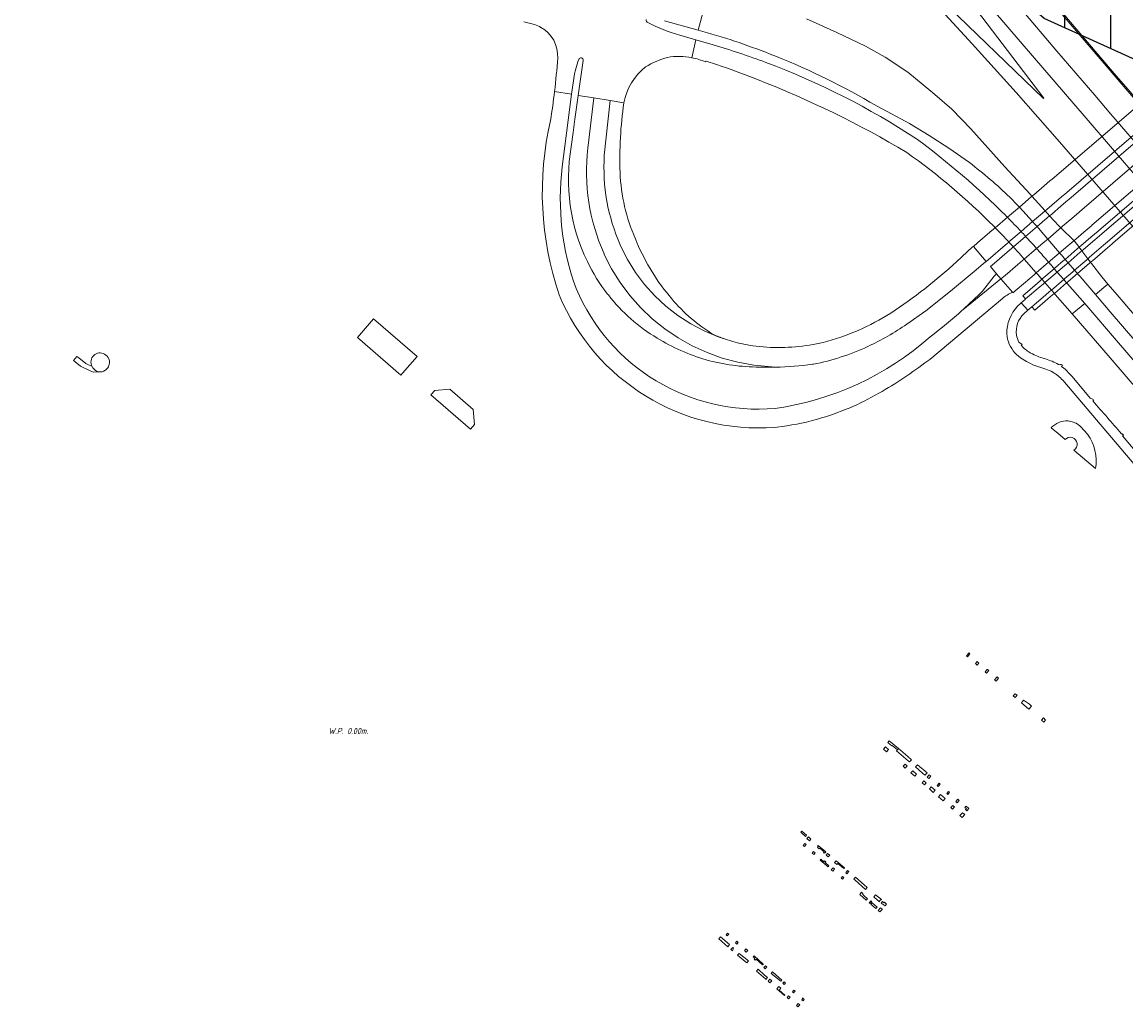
# Model space of a CAD drawing. Extents: x 148869 to 161638, y 453607 to 469810.
# Tile 749 of 1056: x 155625 to 156104, y 466920 to 467348. Entities that reach past the tile are written whole.
import ezdxf

# ---------------------------------------------------------------- set-up
doc = ezdxf.new("R2010")
doc.units = 0
doc.layers.add('2022', color=10, linetype='CONTINUOUS')
doc.layers.add('2022 hatch', color=10, linetype='CONTINUOUS')
for name, color, linetype, lineweight in [('B-OI-RI-T35', 3, 'CONTINUOUS', 35), ('B-RO-VH-VERHARDING_ASFALT-GV', 251, 'CONTINUOUS', 18), ('B-RO-VH-VERHARDING_GESLOTEN-GV', 251, 'CONTINUOUS', 18), ('B-RO-VH-VERHARDING_OPEN-GV', 251, 'CONTINUOUS', 18), ('B-RO-VH-VERHARDING_SIERBESTRATING-GV', 251, 'CONTINUOUS', 18), ('B-RO-VH-VERHARDING_TEGEL_RUBBER-GV', 251, 'CONTINUOUS', 18)]:
    doc.layers.add(name, color=color, linetype=linetype, lineweight=lineweight)
doc.styles.add('NLCS-ISO-M750-T35_CURSIEF', font='NLCS-ISO.ttf', dxfattribs={"oblique": 15, "height": 2.625})

msp = doc.modelspace()

# ---------------------------------------------------------------- hatches: boundary and pattern name
at = {"layer": '2022 hatch'}
h = msp.add_hatch(dxfattribs=at)
h.set_pattern_fill('ANSI31', color=256, scale=19.992, angle=45)
h.set_pattern_definition([(90, (0, 0), (-19.992, 0), [])])
h.paths.add_polyline_path([(158379.84, 467996.89), (158366.84, 468022.67), (158189.84, 468166.16), (157828.17, 468458.42), (157739.22, 468518.82), (157641.11, 468619.81), (157530.39, 468683.16), (157482.59, 468721.96), (157387.79, 468799.09), (157358.04, 468834.15), (157275.29, 468902.27), (157210.79, 468954.43), (157194.02, 469053.71), (156902.95, 469077.05), (156826.8, 468954.1), (156792.27, 468881.17), (156787.74, 468869.52), (156766.12, 468853.14), (156708.66, 468812.18), (156684.68, 468714.31), (156691.12, 468637.35), (156646.96, 468557.82), (156546.37, 468484.25), (156540.57, 468402.6), (156240.02, 468051.1), (156133.15, 468060.94), (155534.46, 467899.58), (155877.43, 467514.28), (156068.55, 467349.02), (156564.13, 467124.76), (157053.01, 467402.65), (157255.96, 467459.7), (157295.2, 467601.79), (157494.95, 467833.47), (157733.53, 467653.62), (157958.73, 467372.41), (158076.05, 467263.89), (158097.91, 467222.3), (158172.49, 467148.19), (158328.77, 467127.74), (158565.83, 467340.97), (158654.01, 467555.95), (158521.87, 467664.49), (158523.64, 467683.01), (158588.43, 467828.66)])

# ---------------------------------------------------------------- linework, layer by layer
at = {"layer": '2022', "flags": 128}
msp.add_lwpolyline([(157494.95, 467833.47), (157295.2, 467601.79), (157255.96, 467459.7), (157053.01, 467402.65), (156564.13, 467124.76), (156068.55, 467349.02), (155877.43, 467514.28), (155534.46, 467899.58), (156133.15, 468060.94)], dxfattribs=at)
at = {"layer": 'B-RO-VH-VERHARDING_ASFALT-GV', "flags": 128}
for points in [[(155903.67, 467348.05), (155918.4, 467344.04), (155923.59, 467363.58), (155919.61, 467364.78), (155913.02, 467366.76)], [(155923.59, 467363.58), (155918.4, 467344.04)], [(156053.72, 467271.42), (156056.97, 467268.07), (156056.99, 467268.04), (156057.8, 467267.18), (156063.58, 467260.87), (156064.54, 467259.8), (156065.48, 467258.7), (156067.55, 467256.29), (156070.1, 467253.31), (156075.29, 467247.27), (156076.02, 467246.41), (156076.04, 467246.39), (156077.26, 467244.96), (156077.3, 467244.92), (156077.68, 467244.47), (156078.93, 467243.01), (156081.73, 467239.75), (156082.99, 467238.28), (156083.28, 467237.95), (156083.37, 467237.85), (156084.2, 467236.97), (156090.84, 467229.25), (156096.23, 467233.77), (156093.58, 467236.85), (156089.08, 467242.75), (156088.73, 467243.21), (156087.56, 467244.75), (156084.96, 467248.16), (156083.78, 467249.71), (156083.42, 467250.18), (156082.23, 467251.73), (156081.55, 467252.62), (156081.48, 467252.73), (156075.77, 467258.17), (156075.04, 467258.87), (156075.03, 467258.87), (156072.89, 467261.25), (156070.95, 467263.39), (156069.02, 467265.53), (156063.26, 467271.85), (156062.45, 467272.74), (156051.51, 467284.63), (156036.73, 467301.14), (156028.46, 467309.67), (156020.12, 467316.91), (156019.41, 467317.52), (156009.33, 467325.71), (155999.5, 467332.26), (155990.97, 467337.08), (155978.56, 467342.95), (155965.37, 467348.98)], [(155915.62, 467332.05), (155917.32, 467339.75), (155910.32, 467341.84)], [(155924.8, 467337.63), (155917.32, 467339.75), (155915.62, 467332.05)], [(155868.42, 467330.79), (155866.24, 467315.69), (155873.07, 467314.59), (155880.14, 467313.44), (155886.06, 467312.48)], [(155921.58, 467330.2), (155921.7, 467330.48), (155921.76, 467330.61), (155926.32, 467329.09), (155928.72, 467328.27)], [(155855.98, 467317.3), (155863.39, 467316.2), (155864.29, 467322.97)], [(155859.33, 467284.64), (155860.4, 467293.61), (155863.39, 467316.2), (155855.98, 467317.3)], [(155870.49, 467292.75), (155873.07, 467314.59), (155866.24, 467315.69), (155864.74, 467305.32), (155864.02, 467299.59), (155863.23, 467293.29)], [(155877.6, 467289.64), (155880.14, 467313.44), (155873.07, 467314.59), (155870.49, 467292.75)], [(156116.29, 467317.25), (156072.04, 467279.37), (156071.1, 467278.56), (156068.63, 467276.45), (156064.02, 467272.5), (156063.26, 467271.85), (156061.63, 467270.45), (156057.81, 467267.18), (156057.8, 467267.18), (156052.62, 467262.74), (156052.61, 467262.73), (156047.31, 467258.2), (156047.3, 467258.18), (156046.54, 467257.53), (156045.04, 467256.25), (156039.66, 467251.64), (156037.82, 467250.05), (156043.42, 467243.6), (156045.22, 467245.15), (156050.63, 467249.79), (156052.46, 467251.35), (156053.22, 467252), (156053.24, 467252.02), (156058.56, 467256.58), (156058.57, 467256.58), (156063.58, 467260.87), (156063.58, 467260.88), (156067.83, 467264.52), (156069.01, 467265.52), (156069.02, 467265.53), (156069.77, 467266.17), (156074.12, 467269.9), (156076.95, 467272.31), (156077.34, 467272.65), (156121.89, 467310.8)], [(155886.06, 467312.48), (155880.14, 467313.44), (155877.6, 467289.64)], [(155992.88, 467312.79), (155996.39, 467310.83), (156010.09, 467303.48), (156018.7, 467298.31), (156027.21, 467292.83), (156036.11, 467286.49)], [(156123.77, 467308.64), (156079.24, 467270.49), (156078.91, 467270.21), (156075.97, 467267.69), (156071.7, 467264.03), (156070.95, 467263.39), (156070.94, 467263.38), (156069.92, 467262.5), (156065.48, 467258.7), (156060.54, 467254.47), (156060.53, 467254.47), (156055.2, 467249.9), (156055.18, 467249.88), (156054.42, 467249.23), (156052.52, 467247.6), (156047, 467242.88), (156045.3, 467241.44), (156047.91, 467238.23), (156049.82, 467236.02), (156051.66, 467237.52), (156057.16, 467242.23), (156059.16, 467243.94), (156059.92, 467244.59), (156065.3, 467249.2), (156065.3, 467249.2), (156066.98, 467250.64), (156068.18, 467251.67), (156070.1, 467253.31), (156074.91, 467257.44), (156075.77, 467258.17), (156076.53, 467258.82), (156080.54, 467262.25), (156083.77, 467265.02), (156083.92, 467265.15), (156128.42, 467303.27)], [(156128.42, 467303.27), (156083.92, 467265.15), (156083.77, 467265.02), (156080.54, 467262.25), (156076.53, 467258.82), (156075.77, 467258.17), (156074.91, 467257.44), (156070.1, 467253.31), (156068.18, 467251.67), (156066.98, 467250.64), (156065.3, 467249.2), (156065.3, 467249.2), (156059.92, 467244.59), (156059.16, 467243.94), (156057.16, 467242.23), (156051.66, 467237.52), (156049.82, 467236.02), (156054.81, 467230.22), (156054.97, 467229.92), (156056.87, 467231.52), (156062.36, 467236.21), (156064.4, 467237.96), (156065.17, 467238.61), (156070.52, 467243.2), (156070.53, 467243.2), (156071.38, 467243.93), (156074.13, 467246.28), (156075.29, 467247.27), (156080.52, 467251.75), (156081.55, 467252.62), (156082.31, 467253.28), (156085.82, 467256.28), (156089.26, 467259.22), (156089.33, 467259.28), (156133.68, 467297.21)], [(156137.35, 467292.94), (156093.74, 467255.66), (156093.64, 467255.58), (156090.57, 467252.96), (156085.72, 467248.81), (156084.96, 467248.16), (156084.22, 467247.53), (156078.93, 467243.01), (156078.23, 467242.41), (156074.68, 467239.37), (156074.26, 467239.01), (156074.22, 467238.98), (156068.86, 467234.4), (156068.1, 467233.75), (156066.68, 467232.53), (156060.53, 467227.28), (156060.33, 467227.11), (156058.66, 467225.64), (156061.48, 467222.35), (156063.28, 467223.92), (156069.1, 467228.92), (156070.95, 467230.51), (156071.71, 467231.16), (156077.05, 467235.74), (156077.11, 467235.79), (156077.51, 467236.13), (156080.98, 467239.11), (156081.73, 467239.75), (156087.04, 467244.31), (156087.56, 467244.75), (156088.32, 467245.41), (156094.38, 467250.6), (156096.99, 467252.85), (156097.11, 467252.95), (156140.07, 467289.8)], [(156136, 467294.48), (156092.12, 467256.86), (156092.03, 467256.78), (156088.84, 467254.05), (156084.54, 467250.36), (156083.78, 467249.71), (156082.94, 467248.99), (156077.68, 467244.47), (156076.86, 467243.77), (156073.52, 467240.91), (156072.98, 467240.45), (156072.95, 467240.42), (156067.6, 467235.83), (156066.85, 467235.18), (156065.61, 467234.12), (156059.3, 467228.71), (156060.53, 467227.28), (156066.68, 467232.53), (156068.1, 467233.75), (156068.86, 467234.4), (156074.22, 467238.98), (156074.26, 467239.01), (156074.68, 467239.37), (156078.23, 467242.41), (156078.93, 467243.01), (156084.22, 467247.53), (156084.96, 467248.16), (156085.72, 467248.81), (156090.57, 467252.96), (156093.64, 467255.58), (156093.74, 467255.66), (156137.35, 467292.94)], [(156140.07, 467289.8), (156097.11, 467252.95), (156096.99, 467252.85), (156094.38, 467250.6), (156088.32, 467245.41), (156087.56, 467244.75), (156087.04, 467244.31), (156081.73, 467239.75), (156080.98, 467239.11), (156077.51, 467236.13), (156077.11, 467235.79), (156077.05, 467235.74), (156071.71, 467231.16), (156070.95, 467230.51), (156069.1, 467228.92), (156063.28, 467223.92), (156064.52, 467222.45), (156070.18, 467227.3), (156072.23, 467229.05), (156072.99, 467229.7), (156078.33, 467234.28), (156078.4, 467234.35), (156078.9, 467234.77), (156082.14, 467237.55), (156082.99, 467238.28), (156088.32, 467242.85), (156088.73, 467243.21), (156089.49, 467243.86), (156096.06, 467249.49), (156098.08, 467251.22), (156098.41, 467251.5), (156098.59, 467251.66), (156141.35, 467288.33)], [(156052.61, 467262.73), (156052.08, 467263.28), (156051.88, 467263.48)], [(156046.67, 467258.85), (156047.31, 467258.2)], [(155884.53, 467250.72), (155884.69, 467250.36), (155887.66, 467244.45), (155891.14, 467238.83), (155895.11, 467233.54), (155899.52, 467228.63), (155904.35, 467224.11), (155909.56, 467220.05), (155915.11, 467216.46), (155920.96, 467213.37), (155927.05, 467210.81), (155929.71, 467209.96)], [(155933.35, 467208.8), (155929.71, 467209.96), (155927.05, 467210.81), (155920.96, 467213.37), (155915.11, 467216.46), (155909.56, 467220.05), (155904.35, 467224.11), (155899.52, 467228.63), (155895.11, 467233.54), (155891.14, 467238.83), (155887.66, 467244.45), (155884.69, 467250.36), (155884.53, 467250.72)], [(156009.01, 467216.34), (156017.15, 467222.14), (156027.97, 467230.62), (156039.05, 467239.99), (156042.27, 467242.62), (156043.42, 467243.6), (156037.82, 467250.05), (156037.45, 467249.9), (156030.57, 467243.43)], [(156057.02, 467247.89), (156057.68, 467247.13), (156059.92, 467244.59)], [(155951.97, 467197.64), (155942.48, 467198.53), (155935.57, 467199.77), (155928.79, 467201.59), (155922.18, 467203.97), (155915.79, 467206.89), (155909.67, 467210.33), (155903.86, 467214.27), (155898.4, 467218.69), (155893.33, 467223.54), (155888.68, 467228.8), (155884.48, 467234.44), (155880.77, 467240.4), (155877.58, 467246.65), (155877.46, 467246.92)], [(155877.46, 467246.92), (155877.58, 467246.65), (155880.77, 467240.4), (155884.48, 467234.44), (155888.68, 467228.8), (155893.33, 467223.54), (155898.4, 467218.69), (155903.86, 467214.27), (155909.67, 467210.33), (155915.79, 467206.89), (155922.18, 467203.97), (155928.79, 467201.59), (155935.57, 467199.77), (155942.48, 467198.53), (155951.97, 467197.64)], [(156059.92, 467244.59), (156065.17, 467238.61), (156065.91, 467237.76), (156065.92, 467237.75), (156067.17, 467236.32), (156067.22, 467236.27), (156067.6, 467235.83), (156068.86, 467234.4), (156071.71, 467231.16), (156072.99, 467229.7), (156073.37, 467229.27), (156080.78, 467220.83), (156086.16, 467225.34), (156078.71, 467233.85), (156078.61, 467233.96), (156078.33, 467234.28), (156077.05, 467235.74), (156074.22, 467238.98), (156072.95, 467240.42), (156072.95, 467240.42), (156072.57, 467240.86), (156072.53, 467240.91), (156071.27, 467242.34), (156071.25, 467242.37), (156070.53, 467243.2), (156070.52, 467243.2), (156069.67, 467244.17)], [(156033.24, 467222.57), (156049.82, 467236.02), (156047.91, 467238.23), (156046.89, 467237.11), (156041.85, 467230.63)], [(156054.81, 467230.22), (156049.82, 467236.02), (156033.24, 467222.57), (156033.03, 467222.4)], [(155879, 467229.33), (155879.38, 467229.05)], [(156018.01, 467200.44), (156018.97, 467201), (156050.45, 467227.49)], [(156059.72, 467220.82), (156061.48, 467222.35), (156058.66, 467225.64), (156058.27, 467225.3)], [(156058.23, 467208.13), (156058.19, 467208.13)], [(156059.49, 467206.2), (156058.55, 467207.17), (156059.02, 467207.59), (156058.73, 467207.77)], [(155655.19, 467197.91), (155652.54, 467199.21), (155649.39, 467201.65), (155648.59, 467202.27), (155647.11, 467200.52), (155647.9, 467199.91), (155650.15, 467198.15), (155654.36, 467196.03), (155655.73, 467195.43), (155658.69, 467195.59)], [(156058.35, 467201.73), (156060.92, 467200.06), (156062.61, 467199.2), (156063.59, 467198.69), (156064.5, 467198.32), (156069.24, 467196.85)], [(155968.02, 467198.92), (155968.38, 467198.96)], [(156077.17, 467197.17), (156076.13, 467197.98), (156076.5, 467198.53), (156076.22, 467198.72), (156076.25, 467198.72), (156076.23, 467198.73)], [(156076.61, 467191.97), (156127.02, 467132.63), (156191.77, 467056.4), (156199.7, 467047.06)], [(156088.58, 467184.24), (156080.68, 467193.57)], [(156089.7, 467182.99), (156090.12, 467183.36), (156089.92, 467183.54)], [(155951.65, 467171.51), (155952.62, 467171.63)], [(155969.54, 467174.87), (155970.15, 467175.1)], [(156114.36, 467153.9), (156102.54, 467167.82), (156102.98, 467168.2), (156102.98, 467168.22), (156102.78, 467168.42)]]:
    msp.add_lwpolyline(points, dxfattribs=at)
at = {"layer": 'B-RO-VH-VERHARDING_ASFALT-GV'}
for points in [[(155896.23, 467347.52, -0.325438), (155895.72, 467348.66)], [(155842.6, 467347.62, -0.001448), (155847.3, 467346.4)], [(155847.3, 467346.4, -0.052775), (155850.05, 467345.22)], [(155850.05, 467345.22, -0.289061), (155857.35, 467331.88)], [(155910.32, 467341.84, -0.06176), (155896.23, 467347.52)], [(155918.4, 467344.04, -0.025861), (155949.6, 467333.64)], [(155947.79, 467329.97, 0.018343), (155924.8, 467337.63)], [(155949.6, 467333.64, -0.037786), (155992.88, 467312.79)], [(155857.35, 467331.88, -0.011889), (155855.98, 467317.3)], [(155864.29, 467322.97, -0.05079), (155866.5, 467331.3)], [(155866.5, 467331.3, -0.397828), (155867.7, 467331.96)], [(155867.7, 467331.96, -0.398074), (155868.42, 467330.79)], [(155895.53, 467328.03, -0.07243), (155905.07, 467332.17)], [(155905.07, 467332.17, -0.091111), (155915.62, 467332.05)], [(155915.62, 467332.05, -0.053699), (155921.58, 467330.2)], [(156013.12, 467296.82, 0.05567), (155947.79, 467329.97)], [(155886.06, 467312.48, -0.186805), (155895.53, 467328.03)], [(155928.72, 467328.27, -0.009324), (155944.16, 467322.57)], [(155944.16, 467322.57, -0.040984), (156008.96, 467290.87)], [(155855.98, 467317.3, -0.010369), (155854.24, 467304.75)], [(155884.42, 467282.15, -0.042823), (155886.06, 467312.48)], [(155854.24, 467304.75, 0.13909), (155857.95, 467229.1)], [(156051.88, 467263.48, 0.038341), (156013.12, 467296.82)], [(155863.23, 467293.29, 0.156947), (155870.25, 467243.5)], [(155877.46, 467246.92, -0.13503), (155870.49, 467292.75)], [(155870.49, 467292.75, 0.13503), (155877.46, 467246.92)], [(156008.96, 467290.87, -0.042231), (156046.67, 467258.85)], [(155877.6, 467289.64, 0.120471), (155884.53, 467250.72)], [(155884.53, 467250.72, -0.120471), (155877.6, 467289.64)], [(156036.11, 467286.49, -0.028548), (156053.72, 467271.42)], [(155865.36, 467231.8, -0.118575), (155859.33, 467284.64)], [(155891.07, 467253.39, -0.093847), (155884.42, 467282.15)], [(156058.56, 467256.58, 0.007354), (156052.61, 467262.73)], [(156047.31, 467258.2, -0.008351), (156053.24, 467252.02)], [(155891.76, 467251.76, -0.00558), (155891.07, 467253.39)], [(156060.53, 467254.47, 0.00368), (156058.56, 467256.58)], [(156062.85, 467251.93, 0.0037), (156060.53, 467254.47)], [(155906.84, 467227.38, -0.076071), (155891.76, 467251.76)], [(156053.24, 467252.02, -0.003113), (156055.2, 467249.9)], [(156055.2, 467249.9, -0.002932), (156057.02, 467247.89)], [(156065.3, 467249.2, 0.005029), (156062.85, 467251.93)], [(156069.67, 467244.17, 0.005953), (156065.3, 467249.2)], [(155870.25, 467243.5, 0.050883), (155879, 467229.33)], [(156030.57, 467243.43, -0.042728), (156001.95, 467221.18)], [(155857.95, 467229.1, 0.32294), (155951.65, 467171.51)], [(155951.75, 467179.76, -0.325212), (155865.36, 467231.8)], [(155879.38, 467229.05, 0.094597), (155900.59, 467210.27)], [(156041.85, 467230.63, -0.012118), (156033.24, 467222.57)], [(156050.45, 467227.49, -0.064385), (156054.81, 467230.22)], [(155925.02, 467211.84, -0.082868), (155906.84, 467227.38)], [(156058.27, 467225.3, 0.196573), (156052.39, 467213.7)], [(156001.95, 467221.18, -0.076937), (155972.69, 467208.38)], [(156033.03, 467222.4, -0.01922), (156019.02, 467210.82)], [(156056.59, 467211.61, -0.24452), (156059.72, 467220.82)], [(155991.97, 467206.62, 0.039836), (156009.01, 467216.34)], [(156052.39, 467213.7, 0.044287), (156052.48, 467211.31)], [(155900.59, 467210.27, 0.064804), (155921.78, 467200.81)], [(155929.71, 467209.96, -0.019992), (155925.02, 467211.84)], [(156019.02, 467210.82, -0.147577), (155951.75, 467179.76)], [(156052.48, 467211.31, 0.049316), (156053.05, 467208.73)], [(156057.56, 467208.54, -0.076261), (156056.59, 467211.61)], [(155942.02, 467206.97, -0.035631), (155933.35, 467208.8)], [(155966.71, 467207.23, -0.074122), (155942.02, 467206.97)], [(155972.69, 467208.38, -0.018222), (155966.71, 467207.23)], [(155968.38, 467198.96, 0.060475), (155991.97, 467206.62)], [(156053.05, 467208.73, 0.167217), (156058.35, 467201.73)], [(156058.19, 467208.13, -0.233241), (156057.56, 467208.54)], [(156058.73, 467207.77, 0.175111), (156058.23, 467208.13)], [(156063.58, 467203.4, -0.092377), (156059.49, 467206.2)], [(155921.78, 467200.81, 0.064427), (155944.92, 467197.69)], [(155996.85, 467186.35, 0.035369), (156018.01, 467200.44)], [(156069.19, 467201.21, -0.054555), (156063.58, 467203.4)], [(156074.77, 467198.87, 0.057033), (156069.19, 467201.21)], [(155657.15, 467195.98, -0.151654), (155655.19, 467197.91)], [(155658.69, 467195.59, -0.116319), (155657.15, 467195.98)], [(155944.92, 467197.69, 0.013336), (155951.97, 467197.64)], [(155951.97, 467197.64, 0.030396), (155968.02, 467198.92)], [(156069.24, 467196.85, -0.048071), (156072.29, 467195.48)], [(156072.29, 467195.48, -0.080587), (156076.61, 467191.97)], [(156075.53, 467198.79, -0.279405), (156074.77, 467198.87)], [(156076.23, 467198.73, 0.136207), (156075.53, 467198.79)], [(156080.68, 467193.57, 0.020511), (156077.17, 467197.17)], [(155970.15, 467175.1, 0.061801), (155996.85, 467186.35)], [(156089.27, 467183.91, -0.187002), (156088.58, 467184.24)], [(156089.92, 467183.54, 0.24163), (156089.27, 467183.91)], [(156102.13, 467168.77, 0.000299), (156089.7, 467182.99)], [(155952.62, 467171.63, 0.034755), (155969.54, 467174.87)], [(156102.78, 467168.42, 0.227774), (156102.13, 467168.77)]]:
    msp.add_lwpolyline(points, format="xyb", dxfattribs=at)
at = {"layer": 'B-RO-VH-VERHARDING_ASFALT-GV', "flags": 128}
for points in [[(156168.99, 467138.22), (156222.21, 467076.06), (156247.24, 467046.95), (156252.88, 467051.29), (156221.14, 467088.22), (156174.54, 467142.69), (156164.81, 467154.07), (156124.21, 467201.07), (156099.36, 467230.13), (156096.23, 467233.77), (156090.84, 467229.25), (156097.29, 467221.76), (156154.46, 467155.18)], [(156086.16, 467225.34), (156080.78, 467220.83), (156081.62, 467219.87), (156096.3, 467202.66), (156139.17, 467152.82), (156158.77, 467129.98), (156236.89, 467038.97), (156242.51, 467043.3), (156187.77, 467107.24), (156164.33, 467134.47), (156099.91, 467209.31), (156087.13, 467224.24)], [(155790.02, 467194.99), (155796.3, 467202.26), (155777.37, 467218.58), (155770.38, 467210.48), (155789.3, 467194.15)]]:
    msp.add_lwpolyline(points, close=True, dxfattribs=at)
at = {"layer": 'B-RO-VH-VERHARDING_GESLOTEN-GV', "flags": 128}
for points in [[(156105.7, 467316.54), (156089.41, 467335.59), (156074.62, 467352.82), (156060.06, 467369.79), (156049.87, 467381.69), (156047.17, 467379.34), (156044.53, 467377.04), (156041.9, 467374.76), (156040.82, 467373.81), (156048.54, 467364.84), (156058.82, 467352.79), (156074.06, 467334.89), (156090.53, 467315.71), (156097.52, 467307.5), (156129.08, 467271.02)], [(156121.14, 467265.79), (156086.86, 467305.77), (156059.06, 467338.02), (156039.54, 467360.96), (156033.8, 467367.65), (156033.06, 467367), (156030.38, 467364.6), (156068.5, 467314.49), (156068.27, 467314.26), (156022.96, 467358.18), (156020.61, 467356.13), (156037.3, 467338.01), (156056.36, 467316.95), (156075.19, 467295.58), (156108.17, 467257.49)], [(156022.96, 467358.18), (156068.27, 467314.26), (156068.5, 467314.49), (156030.38, 467364.6)]]:
    msp.add_lwpolyline(points, dxfattribs=at)
msp.add_lwpolyline([(156049.87, 467381.69), (156060.06, 467369.79), (156074.62, 467352.82), (156089.41, 467335.59), (156105.7, 467316.54), (156138.26, 467279.03), (156154.99, 467259.4), (156170.11, 467241.72), (156188.23, 467220.57), (156208.12, 467197.32), (156210.69, 467194.33), (156211.21, 467194.78), (156208.7, 467197.72), (156188.73, 467221.05), (156170.67, 467242.16), (156155.4, 467259.81), (156138.67, 467279.41), (156112.59, 467309.42), (156104.99, 467318.3), (156099.89, 467324.14), (156076.74, 467351.37), (156053.09, 467379.02), (156050.4, 467382.15)], close=True, dxfattribs=at)
at = {"layer": 'B-RO-VH-VERHARDING_OPEN-GV', "flags": 128}
for points in [[(156035.98, 467073.6), (156034.85, 467072.29), (156035.26, 467071.94), (156036.34, 467073.2)], [(156040.26, 467069.11), (156039.52, 467069.8), (156038.77, 467068.93), (156039.54, 467068.28)], [(156043.87, 467066.39), (156042.97, 467065.34), (156043.58, 467064.82), (156044.52, 467065.92), (156043.92, 467066.35)], [(156048.19, 467063.14), (156047.07, 467061.83), (156047.68, 467061.31), (156048.78, 467062.6)], [(156056, 467054.19), (156056.83, 467055.16), (156055.97, 467055.82), (156055.18, 467054.89)], [(156059.65, 467053.03), (156058.68, 467051.9), (156061.97, 467049.09), (156063.03, 467050.47), (156062.22, 467051.25)], [(156069.14, 467044.36), (156068.35, 467045.35), (156068.3, 467045.4), (156067.45, 467044.4), (156068.44, 467043.55)], [(156000.17, 467030.59), (156001.05, 467031.6), (156000, 467032.48), (155999.67, 467032.76), (155998.81, 467031.78)], [(156002.37, 467033.16), (156002.57, 467033.39), (156004.84, 467031.46), (156005.33, 467032.04), (156001.33, 467035.43), (156000.68, 467034.67), (156001.73, 467033.79)], [(156004.84, 467031.46), (156004.52, 467031.08), (156009.58, 467026.7), (156010.17, 467026.21), (156011.02, 467027.2), (156009.45, 467028.54), (156005.33, 467032.04)], [(156008.24, 467023.58), (156009.05, 467024.51), (156008.17, 467025.26), (156007.37, 467024.34)], [(156013.19, 467020.95), (156011.5, 467022.4), (156010.69, 467021.46), (156012.37, 467020)], [(156012.74, 467024.09), (156015.78, 467021.41), (156016.83, 467020.44), (156017.72, 467021.47), (156013.56, 467025.04)], [(156017.39, 467017.15), (156016.37, 467018.08), (156015.6, 467017.2), (156016.65, 467016.29)], [(156018.71, 467020.62), (156017.82, 467019.58), (156018.5, 467018.98), (156019.4, 467020.03)], [(156021.26, 467013.99), (156019.52, 467015.4), (156018.73, 467014.48), (156020.41, 467013.02)], [(156022.98, 467016.97), (156022.09, 467015.93), (156022.57, 467015.55), (156023.44, 467016.57)], [(156026.29, 467012.54), (156026.69, 467012.13), (156027.51, 467013.08), (156027.07, 467013.45)], [(156024.7, 467009.29), (156025.57, 467010.29), (156023.55, 467012.09), (156022.66, 467011.06)], [(156030.17, 467009.02), (156030.21, 467008.99), (156030.85, 467008.48), (156031.71, 467009.48), (156031.05, 467010.04)], [(156029.12, 467007.13), (156028.85, 467007.37), (156028.02, 467006.41), (156028.75, 467005.78), (156029.61, 467006.77)], [(156033.09, 467004.18), (156032.01, 467002.94), (156032.98, 467002.11), (156034.11, 467003.42)], [(156035.05, 467005.04), (156035.83, 467005.95), (156034.64, 467006.96), (156034.18, 467006.42), (156034.8, 467005.89), (156034.49, 467005.54)], [(155962.88, 466995.71), (155964.96, 466993.9), (155965.38, 466994.38), (155963.3, 466996.17)], [(155966.67, 466991.97), (155967.31, 466992.72), (155966.21, 466993.67), (155965.58, 466992.93)], [(155965.18, 466990.41), (155964.68, 466990.83), (155963.96, 466990), (155964.45, 466989.58)], [(155973.76, 466987.18), (155970.47, 466990), (155970.21, 466989.7), (155970.45, 466989.49), (155970.13, 466989.12), (155970.79, 466988.58), (155970.89, 466988.49), (155971.15, 466988.78), (155973.04, 466987.14), (155972.79, 466986.85), (155973.09, 466986.59), (155973.34, 466986.88), (155973.43, 466986.8)], [(155968.54, 466986.03), (155969.13, 466986.71), (155968.48, 466987.28), (155967.88, 466986.6)], [(155971.35, 466983.58), (155974.73, 466980.65), (155975.09, 466981.06), (155973.44, 466982.49), (155973.75, 466982.84), (155973.19, 466983.29), (155972.86, 466982.91), (155971.67, 466983.94)], [(155973.97, 466985.81), (155974.85, 466985), (155975.46, 466985.71), (155974.56, 466986.49)], [(155976.92, 466980.3), (155976.15, 466979.41), (155976.81, 466978.84), (155977.58, 466979.73), (155977.26, 466980.03)], [(155978.59, 466981.71), (155979.02, 466982.19), (155981.6, 466979.89), (155981.87, 466980.21), (155978.24, 466983.32), (155977.6, 466982.57), (155978.39, 466981.9)], [(155983.73, 466978.6), (155983.25, 466979.02), (155982.45, 466978.1), (155982.92, 466977.66)], [(155980.38, 466975.75), (155980.94, 466975.25), (155981.65, 466976.07), (155981.07, 466976.55)], [(155991.76, 466971.7), (155990.35, 466972.92), (155986.62, 466976.13), (155985.88, 466975.27), (155986.46, 466974.84), (155991.06, 466970.89)], [(155988.47, 466968.72), (155991.31, 466966.26), (155991.83, 466966.85), (155990.46, 466968.04), (155989.63, 466968.95), (155989.82, 466969.17), (155989.27, 466969.64)], [(155992.66, 466965.08), (155993.09, 466964.71), (155993.82, 466965.54), (155993.38, 466965.9)], [(155995.53, 466962.59), (155996.07, 466963.22), (155993.91, 466965.1), (155993.37, 466964.47)], [(155994.63, 466967.65), (155995.05, 466967.23), (155996.89, 466965.62), (155997.09, 466965.48), (155997.27, 466966.1), (155997.89, 466966.43), (155995.41, 466968.56)], [(155999.23, 466965.28), (155999.02, 466965.03), (155998.39, 466965.56), (155997.84, 466964.91), (155999.48, 466963.67), (156000.17, 466964.47)], [(155997.29, 466961.07), (155998.27, 466962.21), (155998.21, 466962.27), (155997.44, 466962.81), (155996.51, 466961.74)], [(155928.05, 466950.28), (155927.27, 466949.37), (155931.18, 466946.01), (155931.97, 466946.95)], [(155930.98, 466950.69), (155931.63, 466951.44), (155931.09, 466951.91), (155930.43, 466951.15)], [(155932.57, 466944.81), (155933.21, 466944.27), (155933.54, 466945.13), (155933.73, 466945.34), (155933.34, 466945.7)], [(155934.49, 466947.67), (155935.12, 466947.14), (155935.76, 466947.88), (155935.13, 466948.41)], [(155940.19, 466939.87), (155936.09, 466943.08), (155935.46, 466942.34), (155939.41, 466938.95)], [(155939.84, 466944.35), (155939.07, 466945.02), (155938.43, 466944.27), (155938.68, 466944.06), (155939.23, 466943.64)], [(155946.64, 466938.48), (155946.49, 466938.61), (155942.6, 466941.97), (155942.26, 466941.58), (155942.99, 466940.95), (155942.65, 466940.55), (155942.86, 466940.37), (155943.16, 466940.11), (155943.5, 466940.51), (155946.31, 466938.09)], [(155944.34, 466936.2), (155943.61, 466935.35), (155947.71, 466931.84), (155947.77, 466931.79), (155948.49, 466932.63), (155947.15, 466933.7)], [(155947.47, 466936.45), (155948.12, 466937.21), (155947.51, 466937.73), (155946.86, 466936.97)], [(155948.69, 466930.99), (155949.52, 466930.28), (155950.28, 466931.21), (155949.44, 466931.88)], [(155950.01, 466934.29), (155954.17, 466930.99), (155954.2, 466930.96), (155954.69, 466931.53), (155950.65, 466935.03)], [(155953.36, 466928.78), (155952.47, 466927.75), (155955.87, 466924.83), (155955.97, 466924.95), (155953.51, 466927.06), (155954.24, 466927.92), (155953.37, 466928.77)], [(155956.23, 466930.2), (155955.66, 466930.7), (155955.14, 466930.09), (155955.7, 466929.58)], [(155960.39, 466926.62), (155959.88, 466927.06), (155959.28, 466926.37), (155959.8, 466925.93)], [(155956.97, 466923.89), (155957.6, 466923.35), (155958.22, 466924.08), (155957.62, 466924.66)], [(155964.43, 466923.13), (155963.71, 466923.75), (155963.45, 466923.45), (155963.67, 466923.25), (155963.4, 466922.94), (155963.9, 466922.52)], [(155961.03, 466920.41), (155961.68, 466919.84), (155962.42, 466920.7), (155961.87, 466921.16), (155961.76, 466921.26)]]:
    msp.add_lwpolyline(points, close=True, dxfattribs=at)
at = {"layer": 'B-RO-VH-VERHARDING_SIERBESTRATING-GV'}
for points in [[(155654.74, 467200.48, 0.160687), (155655.19, 467197.91)], [(155655.88, 467202.77, 0.160614), (155654.74, 467200.48)], [(155658.09, 467203.85, 0.167244), (155655.88, 467202.77)], [(155660.56, 467203.33, 0.168178), (155658.09, 467203.85)], [(155662.49, 467201.22, 0.147518), (155660.56, 467203.33)], [(155661.97, 467197.36, 0.115008), (155662.77, 467199.47)], [(155662.77, 467199.47, 0.148034), (155662.49, 467201.22)], [(155655.19, 467197.91, 0.151654), (155657.15, 467195.98)], [(155657.15, 467195.98, 0.116319), (155658.69, 467195.59)], [(155658.69, 467195.59, 0.035616), (155659.16, 467195.61)], [(155659.16, 467195.61, 0.116545), (155660.65, 467196.16)], [(155660.77, 467196.22, 0.114829), (155661.97, 467197.36)]]:
    msp.add_lwpolyline(points, format="xyb", dxfattribs=at)
at = {"layer": 'B-RO-VH-VERHARDING_SIERBESTRATING-GV', "flags": 128}
msp.add_lwpolyline([(155660.65, 467196.16), (155660.77, 467196.22)], dxfattribs=at)
at = {"layer": 'B-RO-VH-VERHARDING_TEGEL_RUBBER-GV', "flags": 128}
msp.add_lwpolyline([(155802.33, 467185.61), (155819.56, 467170.74), (155821.23, 467172.7), (155820.71, 467179.28), (155810.5, 467188.09), (155804.04, 467187.56)], close=True, dxfattribs=at)
for points in [[(156072.33, 467172.02), (156071.61, 467171.42), (156071.78, 467171.27), (156071.82, 467171.24), (156074.46, 467168.94), (156077.63, 467166.18)], [(156087.42, 467168.56), (156084.48, 467171.78)], [(156081.46, 467161.65), (156090.88, 467153.61)]]:
    msp.add_lwpolyline(points, dxfattribs=at)
at = {"layer": 'B-RO-VH-VERHARDING_TEGEL_RUBBER-GV'}
for points in [[(156080.09, 467174.13, 0.241106), (156072.33, 467172.02)], [(156084.48, 467171.78, 0.143883), (156080.09, 467174.13)], [(156077.63, 467166.18, -1.163132), (156081.46, 467161.65)], [(156090.88, 467153.61, 0.197378), (156087.42, 467168.56)]]:
    msp.add_lwpolyline(points, format="xyb", dxfattribs=at)

# ---------------------------------------------------------------- texts
at = {"layer": 'B-OI-RI-T35', "style": 'NLCS-ISO-M750-T35_CURSIEF', "oblique": 15}
msp.add_text('W.P. 0.00m.', height=2.625, dxfattribs=at).set_placement((155757.85, 467038.38))

doc.saveas('drawing.dxf')
